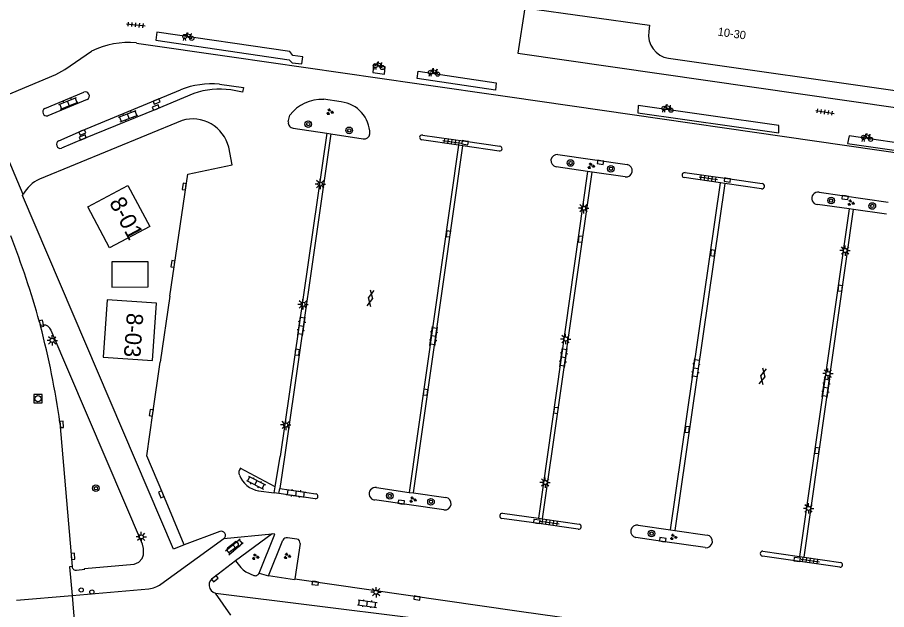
# Model space of a CAD drawing. Extents: x 132998 to 136004, y 396998 to 398512.
# Drawn here: x 133315.3 to 133420.5, y 397084 to 397155.7 of the extents above; entities that cross this region are included whole.
import ezdxf

# ---------------------------------------------------------------- set-up
doc = ezdxf.new("R2010")
doc.units = 0
for name, color, linetype in [('gg-anno-huisnummerreeks BGT', 7, 'Continuous'), ('gg-bbg-hoofdgebouw', 7, 'Continuous'), ('gg-bbg-luifel en loopbrug', 7, 'Continuous'), ('gg-bbg-overig bouwwerk', 7, 'Continuous'), ('gg-knt-verharding', 7, 'Continuous'), ('gg-knt-verharding nz', 7, 'Continuous'), ('gt-afsc-standplaatsafbakening', 7, 'Continuous'), ('gt-anno-standplaatsnummer', 7, 'Continuous'), ('gt-grn-vlakafsluiter', 7, 'Continuous'), ('gt-grn-weggrens', 7, 'Continuous'), ('gt-symb-boom', 7, 'Continuous'), ('gt-symb-drukknoppaal', 7, 'Continuous'), ('gt-symb-fietsenrek', 7, 'Continuous'), ('gt-symb-gesloten verharding', 7, 'Continuous'), ('gt-symb-groenvak', 7, 'Continuous'), ('gt-symb-klinker verharding', 7, 'Continuous'), ('gt-symb-kolk', 7, 'Continuous'), ('gt-symb-kolk center center', 7, 'Continuous'), ('gt-symb-lichtmast', 7, 'Continuous'), ('gt-symb-rioolschacht', 7, 'Continuous'), ('gt-symb-tegel verharding', 7, 'Continuous'), ('gt-symb-verkeersregelinstallatiepaal', 7, 'Continuous')]:
    doc.layers.add(name, color=color, linetype=linetype)

# ---------------------------------------------------------------- blocks, each defined once
blk = doc.blocks.new('gt0-TEG1')
at = {"layer": 'gt-symb-tegel verharding'}
for p, q in [((-1.12, 0), (1.13, 0)), ((-0.9, -0.25), (-0.9, 0.25)), ((-0.45, -0.25), (-0.45, 0.25)), ((0, -0.25), (0, 0.25)), ((0.45, -0.25), (0.45, 0.25)), ((0.9, -0.25), (0.9, 0.25))]:
    blk.add_line(p, q, dxfattribs=at)
blk = doc.blocks.new('gt0-BOOM')
at = {"layer": 'gt-symb-boom'}
for radius in [0.4, 0.2]:
    blk.add_circle((0, 0), radius, dxfattribs=at)
blk = doc.blocks.new('gt0-GRVAK')
at = {"layer": 'gt-symb-groenvak'}
for p, q in [((-0.11, 0.19), (-0.23, 0.24)), ((-0.18, 0.15), (0.09, 0.15)), ((-0.09, 0.21), (-0.16, 0.32)), ((-0.05, 0.21), (-0.05, 0.39)), ((0, 0.21), (0.06, 0.32)), ((0.02, 0.19), (0.13, 0.24)), ((0.26, -0.05), (0.2, 0.06)), ((0.31, -0.05), (0.31, 0.13)), ((0.35, -0.05), (0.41, 0.06)), ((-0.24, -0.23), (-0.36, -0.18)), ((-0.32, -0.26), (-0.05, -0.26)), ((-0.23, -0.21), (-0.29, -0.09)), ((-0.18, -0.2), (-0.18, -0.02)), ((-0.14, -0.21), (-0.07, -0.09)), ((-0.12, -0.23), (0, -0.18)), ((0.24, -0.07), (0.12, -0.02)), ((0.17, -0.11), (0.44, -0.11)), ((0.37, -0.07), (0.49, -0.02))]:
    blk.add_line(p, q, dxfattribs=at)
blk = doc.blocks.new('gt0-KOLK')
at = {"layer": 'gt-symb-kolk'}
blk.add_lwpolyline([(0, 0), (0.38, 0), (0.38, 0.4), (-0.37, 0.4), (-0.37, 0), (0, 0)], dxfattribs=at)
blk = doc.blocks.new('gt0-FREK')
at = {"layer": 'gt-symb-fietsenrek'}
for p, q in [((0.26, 0.76), (0.29, 0.82)), ((0.54, 0.34), (0.26, 0.76)), ((0.29, 0.82), (0.77, 0.71)), ((0.77, 0.71), (0.54, 0.34)), ((0.76, 0.84), (0.87, 0.82)), ((0.77, 0.71), (0.84, 0.82)), ((0.89, 0.25), (0.77, 0.71))]:
    blk.add_line(p, q, dxfattribs=at)
for points in [[(-0.12, 0), (-0.05, 0.31), (0.05, 0.31), (0.12, 0)], [(0.04, 0.48), (0.23, 0.71), (0.26, 0.76)], [(0.29, 0.82), (0.36, 0.94), (0.45, 0.93)], [(0.54, 0.34), (0.56, 0.31), (0.89, 0.25)]]:
    blk.add_lwpolyline(points, dxfattribs=at)
for centre in [(0.04, 0.48), (0.89, 0.25)]:
    blk.add_circle(centre, 0.252, dxfattribs=at)
blk = doc.blocks.new('gt0-LMAST')
at = {"layer": 'gt-symb-lichtmast'}
for p, q in [((-0.18, 0.17), (-0.45, 0.44)), ((-0.01, 0.25), (-0.01, 0.62)), ((0.17, 0.17), (0.44, 0.44)), ((-0.26, 0), (-0.63, 0)), ((-0.18, -0.18), (-0.45, -0.45)), ((-0.01, -0.25), (-0.01, -0.63)), ((0.44, -0.45), (0.17, -0.18)), ((0.24, 0), (0.62, 0))]:
    blk.add_line(p, q, dxfattribs=at)
blk.add_circle((-0.01, 0), 0.25, dxfattribs=at)
blk = doc.blocks.new('gt0-KOLKCC')
at = {"layer": 'gt-symb-kolk center center'}
blk.add_lwpolyline([(-0.38, 0.2), (0.38, 0.2), (0.38, -0.2), (-0.38, -0.2)], close=True, dxfattribs=at)
blk = doc.blocks.new('gt0-KL1')
at = {"layer": 'gt-symb-klinker verharding'}
for p, q in [((-1.15, 0.3), (1.15, 0.3)), ((-1, -0.3), (-1, 0.3)), ((-0.5, 0.3), (-0.5, 0.45)), ((0, -0.3), (0, 0.3)), ((0.5, 0.3), (0.5, 0.45)), ((1, -0.3), (1, 0.3)), ((-1.15, -0.3), (1.15, -0.3)), ((-0.5, -0.45), (-0.5, -0.3)), ((0.5, -0.45), (0.5, -0.3))]:
    blk.add_line(p, q, dxfattribs=at)
blk = doc.blocks.new('gt0-GESVH1')
at = {"layer": 'gt-symb-gesloten verharding'}
for p, q in [((-0.99, -0.26), (0.01, 0.24)), ((0.01, -0.26), (-0.99, 0.24)), ((0.01, 0.24), (1.01, -0.26)), ((1.01, 0.24), (0.01, -0.26))]:
    blk.add_line(p, q, dxfattribs=at)
blk = doc.blocks.new('gt0-RS')
at = {"layer": 'gt-symb-rioolschacht'}
blk.add_lwpolyline([(-0.5, -0.5), (0.5, -0.5), (0.5, 0.5), (-0.5, 0.5)], close=True, dxfattribs=at)
blk.add_circle((0, 0), 0.375, dxfattribs=at)
blk = doc.blocks.new('gt0-VIPAAL')
at = {"layer": 'gt-symb-verkeersregelinstallatiepaal'}
blk.add_circle((0, 0), 0.25, dxfattribs=at)
blk = doc.blocks.new('gt0-DPAAL')
at = {"layer": 'gt-symb-drukknoppaal'}
blk.add_circle((0, 0), 0.25, dxfattribs=at)

msp = doc.modelspace()

# ---------------------------------------------------------------- linework, layer by layer
at = {"layer": 'gg-bbg-hoofdgebouw'}
msp.add_line((133394.12, 397150.72), (133440.15, 397144.14), dxfattribs=at)
msp.add_lwpolyline([(133376.73, 397156.81), (133391.82, 397154.73), (133391.73, 397153.95)], dxfattribs=at)
msp.add_arc((133394.57, 397153.55), 2.87, 172.0548, 261.0114, dxfattribs=at)
at = {"layer": 'gg-bbg-luifel en loopbrug'}
msp.add_lwpolyline([(133376.73, 397156.81), (133375.88, 397151.34), (133444.61, 397141.45), (133446.39, 397153.82), (133444.28, 397154.12)], dxfattribs=at)
at = {"layer": 'gg-bbg-overig bouwwerk'}
msp.add_lwpolyline([(133326.75, 397126.09), (133326.75, 397123.03), (133331.15, 397123.04), (133331.15, 397126.1), (133326.75, 397126.09)], dxfattribs=at)
at = {"layer": 'gg-knt-verharding'}
for p, q in [((133329.73, 397152.56), (133341.27, 397150.88)), ((133341.27, 397150.88), (133363.65, 397147.68)), ((133363.65, 397147.68), (133374.94, 397146.04)), ((133318.63, 397144.64), (133323.35, 397146.6)), ((133323.78, 397145.74), (133318.99, 397143.75)), ((133354.52, 397145.43), (133352.39, 397145.75)), ((133374.94, 397146.04), (133446.02, 397135.78)), ((133348.11, 397143.02), (133348.29, 397143.82)), ((133335.27, 397143.19), (133317.99, 397136.1)), ((133348.72, 397142.27), (133352.76, 397141.64)), ((133352.76, 397141.64), (133347.12, 397102.54)), ((133353.27, 397141.56), (133347.65, 397102.46)), ((133352.76, 397141.64), (133353.27, 397141.56)), ((133353.27, 397141.56), (133357.19, 397140.95)), ((133368.71, 397140.19), (133362.74, 397098.17)), ((133363.27, 397098.11), (133369.24, 397140.13)), ((133368.71, 397140.19), (133364.25, 397140.85)), ((133369.24, 397140.13), (133368.71, 397140.19)), ((133373.65, 397139.49), (133369.24, 397140.13)), ((133380.74, 397139.07), (133389.13, 397137.86)), ((133384.34, 397137.02), (133378.38, 397095.04)), ((133384.34, 397137.02), (133380.51, 397137.57)), ((133384.87, 397136.95), (133384.34, 397137.02)), ((133378.89, 397094.96), (133384.87, 397136.95)), ((133388.87, 397136.37), (133384.87, 397136.95)), ((133400.43, 397135.63), (133396.02, 397136.28)), ((133394.36, 397093.65), (133400.43, 397135.63)), ((133400.95, 397135.55), (133394.9, 397093.57)), ((133400.95, 397135.55), (133400.43, 397135.63)), ((133405.38, 397134.9), (133400.95, 397135.55)), ((133412.34, 397134.51), (133420.72, 397133.32)), ((133415.98, 397132.48), (133412.14, 397133.01)), ((133415.98, 397132.48), (133409.98, 397090.41)), ((133410.53, 397090.35), (133416.5, 397132.41)), ((133416.5, 397132.41), (133415.98, 397132.48)), ((133420.52, 397131.83), (133416.5, 397132.41)), ((133333.78, 397121.92), (133332.62, 397113.95)), ((133318, 397118.79), (133318.12, 397118.36)), ((133318.44, 397118.43), (133318.12, 397118.36)), ((133320.48, 397106.61), (133321.95, 397089.19)), ((133346.54, 397098.84), (133347.12, 397102.54)), ((133347.65, 397102.46), (133347.08, 397098.66)), ((133346.54, 397098.84), (133342.3, 397101.1)), ((133344.52, 397098.37), (133346.42, 397098.12)), ((133346.42, 397098.12), (133346.54, 397098.84)), ((133346.98, 397098.05), (133346.42, 397098.12)), ((133346.98, 397098.05), (133347.08, 397098.66)), ((133351.38, 397097.4), (133346.98, 397098.05)), ((133347.08, 397098.66), (133351.46, 397098.01)), ((133358.78, 397098.76), (133362.74, 397098.17)), ((133362.74, 397098.17), (133363.27, 397098.11)), ((133363.27, 397098.11), (133367.16, 397097.56)), ((133366.95, 397096.05), (133358.55, 397097.26)), ((133374.02, 397095.66), (133378.38, 397095.04)), ((133378.38, 397095.04), (133378.89, 397094.96)), ((133378.89, 397094.96), (133383.31, 397094.32)), ((133390.45, 397094.21), (133394.36, 397093.65)), ((133339.82, 397093.44), (133335.52, 397091.85)), ((133346.16, 397093.16), (133341.74, 397089.89)), ((133394.36, 397093.65), (133394.9, 397093.57)), ((133394.9, 397093.57), (133398.8, 397093.02)), ((133332.68, 397087.07), (133340.31, 397092.6)), ((133340.75, 397091.45), (133341.64, 397092.16)), ((133345.7, 397088.07), (133347.46, 397092.4)), ((133348.02, 397092.7), (133349.16, 397092.54)), ((133349.55, 397091.99), (133348.91, 397087.73)), ((133342.02, 397091.66), (133341.13, 397091.01)), ((133405.56, 397091.06), (133409.98, 397090.41)), ((133341.74, 397089.89), (133339.1, 397087.89)), ((133414.86, 397089.11), (133405.49, 397090.46)), ((133409.98, 397090.41), (133410.53, 397090.35)), ((133410.53, 397090.35), (133414.97, 397089.71)), ((133321.95, 397085.68), (133331.23, 397086.51)), ((133339.32, 397085.98), (133378.36, 397081.14))]:
    msp.add_line(p, q, dxfattribs=at)
for points in [[(133316.02, 397134.23), (133311.4, 397145.16), (133319.98, 397148.74), (133321.08, 397149.36), (133324.28, 397151.57)], [(133339.77, 397147.57), (133342.67, 397147.16), (133342.56, 397146.63), (133341.16, 397146.88)], [(133320.34, 397140.74), (133323.1, 397141.92), (133335.08, 397146.9)], [(133336.67, 397146.46), (133332.15, 397144.57), (133323.31, 397140.95), (133320.66, 397139.82)], [(133364.34, 397141.43), (133369.54, 397140.7), (133373.71, 397140.08)], [(133333.78, 397121.92), (133335.94, 397136.7), (133341.33, 397137.83), (133340.9, 397139.95)], [(133396.12, 397136.88), (133401.28, 397136.18), (133405.45, 397135.57)], [(133335.52, 397091.85), (133334.23, 397091.32), (133315.95, 397134.09), (133316.02, 397134.23)], [(133322.49, 397088.76), (133323.47, 397088.88), (133323.45, 397088.97), (133329.47, 397089.48), (133330.04, 397089.72), (133330.42, 397090.17), (133330.6, 397090.64), (133330.59, 397091.39), (133330.45, 397091.91), (133319.4, 397117.79)], [(133335.52, 397091.85), (133332.92, 397098.03), (133331.01, 397102.6), (133331.73, 397107.78), (133332.62, 397113.95)], [(133383.21, 397093.71), (133378.15, 397094.46), (133373.96, 397095.02)], [(133344.57, 397088.42), (133346.48, 397093.13), (133346.16, 397093.16)], [(133398.58, 397091.49), (133393.4, 397092.25), (133390.18, 397092.71)], [(133341.74, 397089.89), (133342.35, 397089.09), (133342.64, 397088.8), (133342.98, 397088.57), (133343.92, 397088.13)], [(133321.95, 397089.19), (133321.62, 397089.17), (133321.95, 397085.68)], [(133348.91, 397087.73), (133348.85, 397087.6), (133345.7, 397088.07)], [(133348.91, 397087.73), (133376.07, 397083.81), (133387.84, 397082.13), (133393.34, 397081.31)]]:
    msp.add_lwpolyline(points, dxfattribs=at)
for centre, radius, start, end in [((133328.73, 397142.65), 9.97, 84.2239, 116.4931), ((133338.79, 397137.68), 9.94, 84.321, 111.9255), ((133323.55, 397146.16), 0.483, 298.1789, 114.9512), ((133339.78, 397137.46), 9.52, 81.6679, 109.0318), ((133352.18, 397140.88), 4.87, 87.4688, 142.8553), ((133354.03, 397141.5), 3.96, 0.9371, 82.8731), ((133318.87, 397144.21), 0.482, 119.3469, 285.1008), ((133336.54, 397138.9), 4.48, 13.6063, 106.5997), ((133348.72, 397142.89), 0.617, 168.3535, 270.586), ((133357.26, 397141.68), 0.732, 264.3254, 351.3248), ((133364.3, 397141.14), 0.295, 81.5825, 259.8762), ((133320.54, 397140.29), 0.487, 114.5006, 283.7894), ((133373.68, 397139.79), 0.296, 264.3689, 83.2075), ((133380.65, 397138.32), 0.757, 83.5943, 259.4491), ((133388.99, 397137.11), 0.756, 260.6979, 79.4179), ((133319.9, 397132.11), 4.42, 115.561, 151.3669), ((133396.06, 397136.58), 0.306, 77.7415, 261.8837), ((133405.4, 397135.24), 0.34, 266.9025, 81.106), ((133412.22, 397133.76), 0.755, 80.932, 263.688), ((133195.47, 397083.96), 127.39, 15.8671, 20.8218), ((133212.88, 397091.11), 108.71, 8.1946, 14.5134), ((133318.51, 397117.5), 0.936, 18.3812, 94.6236), ((133342.87, 397100.6), 0.754, 138.2735, 204.5825), ((133345.03, 397101.38), 3.05, 201.1367, 260.5084), ((133358.65, 397098.01), 0.761, 80.1702, 262.8875), ((133351.4, 397097.71), 0.307, 266.9899, 77.7836), ((133367.05, 397096.81), 0.762, 262.7897, 81.2905), ((133374.02, 397095.34), 0.319, 88.8026, 259.83), ((133383.25, 397094.02), 0.31, 262.7887, 78.0738), ((133390.33, 397093.46), 0.764, 80.7143, 259.0785), ((133340.01, 397092.99), 0.491, 307.6282, 112.6053), ((133398.67, 397092.25), 0.771, 263.3933, 80.7985), ((133341.76, 397091.86), 0.325, 323.7043, 112.6719), ((133347.93, 397092.2), 0.504, 80.36, 157.3416), ((133349.02, 397092.03), 0.525, 355.0699, 74.3961), ((133340.97, 397091.26), 0.295, 139.4041, 303.097), ((133405.53, 397090.76), 0.302, 85.9212, 261.1255), ((133414.9, 397089.41), 0.303, 262.3064, 77.1516), ((133322.43, 397089.24), 0.479, 185.5353, 277.2232), ((133339.52, 397086.97), 1.01, 114.135, 258.5915), ((133344.1, 397088.6), 0.506, 249.2018, 339.4214), ((133330.9, 397089.53), 3.04, 276.3728, 306.0405)]:
    msp.add_arc(centre, radius, start, end, dxfattribs=at)
at = {"layer": 'gg-knt-verharding nz'}
for p, q in [((133315.21, 397085.14), (133321.95, 397085.68)), ((133321.95, 397085.68), (133322.23, 397082.17))]:
    msp.add_line(p, q, dxfattribs=at)
for points in [[(133332.2, 397153.86), (133332.07, 397152.91), (133348.22, 397150.52), (133348.57, 397150.18), (133349.76, 397150.04), (133349.85, 397150.9), (133348.65, 397151.05), (133348.3, 397151.52), (133332.2, 397153.86)], [(133358.42, 397149.91), (133358.33, 397149.01), (133359.75, 397148.8), (133359.85, 397149.7), (133358.42, 397149.91)], [(133363.81, 397149.15), (133373.27, 397147.75), (133373.17, 397146.85), (133363.71, 397148.25), (133363.81, 397149.15)], [(133390.42, 397144.12), (133407.47, 397141.68), (133407.49, 397142.56), (133390.45, 397145), (133390.42, 397144.12)], [(133415.97, 397141.31), (133415.78, 397140.42), (133424.54, 397139.15), (133424.73, 397140.03), (133415.97, 397141.31)]]:
    msp.add_lwpolyline(points, dxfattribs=at)
at = {"layer": 'gt-afsc-standplaatsafbakening'}
for points in [[(133323.85, 397132.73), (133328.71, 397135.31), (133331.34, 397130.34), (133326.48, 397127.77), (133323.85, 397132.73)], [(133325.7, 397114.56), (133331.68, 397114.14), (133332.17, 397121.08), (133326.18, 397121.49), (133325.7, 397114.56)]]:
    msp.add_lwpolyline(points, dxfattribs=at)
at = {"layer": 'gt-grn-vlakafsluiter'}
for p, q in [((133340.31, 397092.6), (133346.16, 397093.16)), ((133344.57, 397088.42), (133345.7, 397088.07))]:
    msp.add_line(p, q, dxfattribs=at)
at = {"layer": 'gt-grn-weggrens'}
msp.add_line((133341.16, 397083.32), (133339.32, 397085.98), dxfattribs=at)

# ---------------------------------------------------------------- block references
at = {"layer": 'gt-symb-boom'}
for p in [(133350.53, 397142.75), (133355.49, 397141.99), (133382.27, 397138.04), (133387.15, 397137.34), (133413.8, 397133.5), (133418.79, 397132.84), (133324.82, 397098.68), (133360.39, 397097.75), (133365.38, 397097.04), (133392.07, 397093.19)]:
    msp.add_blockref('gt0-BOOM', p, dxfattribs=at)
at = {"layer": 'gt-symb-drukknoppaal'}
msp.add_blockref('gt0-DPAAL', (133324.34, 397086.12), dxfattribs=at)
at = {"layer": 'gt-symb-fietsenrek'}
for p in [(133335.54, 397152.87), (133358.6, 397149.34), (133365.29, 397148.54), (133393.54, 397144.18), (133417.7, 397140.66)]:
    msp.add_blockref('gt0-FREK', p, dxfattribs=at)
at = {"layer": 'gt-symb-gesloten verharding'}
for p, rotation in [((133358.05, 397121.67), 77.70114483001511), ((133405.52, 397112.22), 77.64517308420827)]:
    msp.add_blockref('gt0-GESVH1', p, dxfattribs=dict(at, rotation=rotation))
at = {"layer": 'gt-symb-groenvak'}
for p in [(133353.13, 397144.23), (133384.74, 397137.69), (133416.19, 397133.22), (133363.17, 397097.29), (133394.71, 397092.77), (133344.12, 397090.37), (133347.97, 397090.48)]:
    msp.add_blockref('gt0-GRVAK', p, dxfattribs=at)
at = {"layer": 'gt-symb-klinker verharding'}
for p, rotation in [((133321.5, 397145.27), 21.35437736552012), ((133328.74, 397143.71), 21.35437736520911), ((133349.71, 397118.3), 82.00768607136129), ((133365.71, 397117.07), 82.00768607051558), ((133381.42, 397114.49), 82.00768607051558), ((133397.45, 397113.19), 82.00768607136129), ((133413.19, 397110.83), 82.00768607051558), ((133344.2, 397099.35), -26.795564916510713), ((133349.05, 397098.07), -7.992313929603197), ((133341.59, 397091.6), 39.96704993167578), ((133357.67, 397084.72), -7.8141808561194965)]:
    msp.add_blockref('gt0-KL1', p, dxfattribs=dict(at, rotation=rotation))
at = {"layer": 'gt-symb-kolk'}
for p, rotation in [((133332.09, 397145.66), -157.3968945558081), ((133332.15, 397144.57), 22.718567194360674), ((133323.1, 397141.92), -156.8798184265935), ((133323.31, 397140.95), 22.219488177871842), ((133369.54, 397140.7), 171.54573827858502), ((133385.93, 397138.31), 171.54573827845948), ((133401.28, 397136.18), 171.54573827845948), ((133335.71, 397135.16), 81.6667543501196), ((133415.53, 397134.06), 171.54573827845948), ((133334.34, 397125.8), 81.72381677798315), ((133318.06, 397118.57), -75.38048403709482), ((133331.73, 397107.78), 82.17232251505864), ((133320.49, 397106.39), -85.15259260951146), ((133332.92, 397098.03), 112.83091417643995), ((133361.75, 397096.8), -8.340866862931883), ((133378.15, 397094.46), -8.340866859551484), ((133393.4, 397092.25), -8.340866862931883), ((133321.85, 397090.43), -85.14455218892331), ((133409.66, 397089.86), -8.340866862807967), ((133339.1, 397087.89), -142.8893170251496), ((133351.4, 397087.38), 171.72410717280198), ((133363.72, 397085.59), 171.83749053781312)]:
    msp.add_blockref('gt0-KOLK', p, dxfattribs=dict(at, rotation=rotation))
at = {"layer": 'gt-symb-kolk center center'}
for p, rotation in [((133367.49, 397129.46), 82.06444963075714), ((133383.47, 397128.82), 82.81812146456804), ((133399.48, 397127.15), 82.00768606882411), ((133414.9, 397122.88), 82.06444962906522), ((133349.18, 397115.13), 82.06444962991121), ((133364.72, 397110.29), 82.06444963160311), ((133380.52, 397108.1), -99.32106071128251), ((133396.4, 397105.78), 83.68511557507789), ((133412.09, 397103.24), 81.89420641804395)]:
    msp.add_blockref('gt0-KOLKCC', p, dxfattribs=dict(at, rotation=rotation))
at = {"layer": 'gt-symb-lichtmast'}
for p in [(133351.98, 397135.5), (133383.85, 397132.57), (133415.5, 397127.45), (133349.89, 397120.93), (133319.54, 397116.58), (133381.68, 397116.74), (133413.43, 397112.55), (133347.81, 397106.34), (133379.2, 397099.37), (133411.08, 397096.24), (133330.32, 397092.79), (133358.74, 397086.1)]:
    msp.add_blockref('gt0-LMAST', p, dxfattribs=at)
at = {"layer": 'gt-symb-rioolschacht'}
msp.add_blockref('gt0-RS', (133317.81, 397109.53), dxfattribs=at)
at = {"layer": 'gt-symb-tegel verharding'}
for p, rotation in [((133329.65, 397154.75), -5.853091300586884), ((133413.05, 397144.21), -8.57613267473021), ((133367.91, 397140.6), -8.45426172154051), ((133398.95, 397136.21), -8.454261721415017), ((133379.76, 397094.53), -8.45426172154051), ((133411.27, 397089.93), -8.45426172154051)]:
    msp.add_blockref('gt0-TEG1', p, dxfattribs=dict(at, rotation=rotation))
at = {"layer": 'gt-symb-verkeersregelinstallatiepaal', "rotation": 180}
msp.add_blockref('gt0-VIPAAL', (133323.05, 397086.37), dxfattribs=at)

# ---------------------------------------------------------------- texts
at = {"layer": 'gg-anno-huisnummerreeks BGT'}
msp.add_text('10-30', height=1, rotation=351.9, dxfattribs=at).set_placement((133400.03, 397153.47))
at = {"layer": 'gt-anno-standplaatsnummer'}
for s, rotation, p in [('8-01', 297.9078, (133326.39, 397133.27)), ('8-03', 266.0023, (133328.58, 397119.94))]:
    msp.add_text(s, height=2, rotation=rotation, dxfattribs=at).set_placement(p)

doc.saveas('drawing.dxf')
